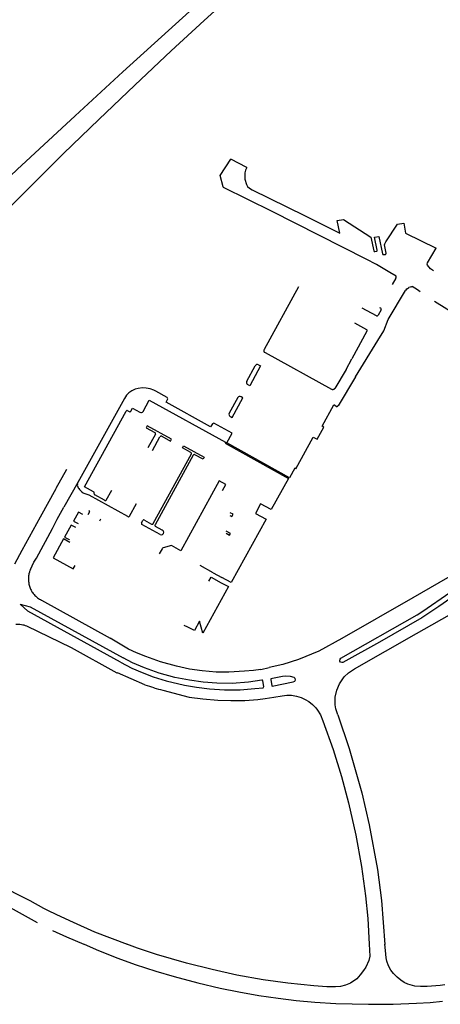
# Model space of a CAD drawing. Extents: x 148869 to 161638, y 453607 to 469810.
# Tile 1019 of 1056: x 159143.31 to 159145.04, y 459870.57 to 459874.62. Entities that reach past the tile are written whole.
import ezdxf

# ---------------------------------------------------------------- set-up
doc = ezdxf.new("R2010")
doc.units = 0
doc.layers.add('LKI_V01_KANTRIJWEG', color=252, linetype='CONTINUOUS')

msp = doc.modelspace()

# ---------------------------------------------------------------- linework, layer by layer
at = {"layer": 'LKI_V01_KANTRIJWEG'}
for p, q in [((159143.4894, 459874.0664), (159143.3584, 459873.9366)), ((159143.4894, 459874.0664), (159143.3584, 459873.9366)), ((159144.2426, 459874.0089), (159144.1771, 459874.0431)), ((159144.2426, 459874.0089), (159144.1771, 459874.0431)), ((159143.3584, 459873.9366), (159143.2139, 459873.7922)), ((159143.3584, 459873.9366), (159143.2139, 459873.7922)), ((159144.8947, 459873.7398), (159145.0214, 459873.6777)), ((159144.8947, 459873.7398), (159145.0214, 459873.6777)), ((159144.8547, 459873.5547), (159144.8394, 459873.5284)), ((159144.8547, 459873.5547), (159144.8394, 459873.5284)), ((159144.4546, 459873.5186), (159144.3133, 459873.2619)), ((159144.4546, 459873.5186), (159144.3133, 459873.2619)), ((159144.9013, 459873.5107), (159144.9092, 459873.5156)), ((159144.9013, 459873.5107), (159144.9092, 459873.5156)), ((159144.9182, 459873.5189), (159144.9225, 459873.5197)), ((159144.9182, 459873.5189), (159144.9225, 459873.5197)), ((159144.7753, 459873.4004), (159144.7171, 459873.4318)), ((159144.7753, 459873.4004), (159144.7171, 459873.4318)), ((159144.7944, 459873.425), (159144.7823, 459873.4028)), ((159144.7944, 459873.425), (159144.7823, 459873.4028)), ((159144.7877, 459873.4339), (159144.792, 459873.432)), ((159144.7877, 459873.4339), (159144.792, 459873.432)), ((159144.7362, 459873.337), (159144.6745, 459873.223)), ((159144.7362, 459873.337), (159144.6745, 459873.223)), ((159144.6845, 459873.3708), (159144.7343, 459873.3437)), ((159144.6845, 459873.3708), (159144.7343, 459873.3437)), ((159144.6898, 459873.1488), (159144.7814, 459873.2986)), ((159144.6898, 459873.1488), (159144.7814, 459873.2986)), ((159144.3176, 459873.2487), (159144.59, 459873.099)), ((159144.3176, 459873.2487), (159144.59, 459873.099)), ((159144.651, 459873.1791), (159144.6745, 459873.223)), ((159144.651, 459873.1791), (159144.6745, 459873.223)), ((159144.2427, 459873.1312), (159144.2769, 459873.1947)), ((159144.2427, 459873.1312), (159144.2769, 459873.1947)), ((159144.651, 459873.1791), (159144.6038, 459873.1021)), ((159144.651, 459873.1791), (159144.6038, 459873.1021)), ((159144.6899, 459873.1488), (159144.6178, 459873.0309)), ((159144.6899, 459873.1488), (159144.6178, 459873.0309)), ((159144.2543, 459873.1129), (159144.2452, 459873.118)), ((159144.2543, 459873.1129), (159144.2452, 459873.118)), ((159144.2056, 459873.064), (159144.1703, 459873.0001)), ((159144.2056, 459873.064), (159144.1703, 459873.0001)), ((159144.2268, 459873.0631), (159144.2189, 459873.0677)), ((159144.2268, 459873.0631), (159144.2189, 459873.0677)), ((159143.753, 459873.0103), (159143.7593, 459873.0065)), ((159143.753, 459873.0103), (159143.7593, 459873.0065)), ((159144.5518, 459872.9468), (159144.5997, 459873.0338)), ((159144.5518, 459872.9468), (159144.5997, 459873.0338)), ((159144.6104, 459873.028), (159144.5997, 459873.0338)), ((159144.6104, 459873.028), (159144.5997, 459873.0338)), ((159143.867, 459872.9135), (159143.836, 459872.8572)), ((159143.867, 459872.9135), (159143.836, 459872.8572)), ((159143.8545, 459872.847), (159143.8856, 459872.9034)), ((159143.8545, 459872.847), (159143.8856, 459872.9034)), ((159143.8579, 459872.5466), (159144.015, 459872.8325)), ((159143.8579, 459872.5466), (159144.015, 459872.8325)), ((159144.0226, 459872.8276), (159143.8654, 459872.5416)), ((159144.0226, 459872.8276), (159143.8654, 459872.5416)), ((159143.4585, 459872.6916), (159143.5023, 459872.7697)), ((159143.4585, 459872.6916), (159143.5023, 459872.7697)), ((159143.548, 459872.7161), (159143.4907, 459872.6146)), ((159143.548, 459872.7161), (159143.4907, 459872.6146)), ((159143.6647, 459872.6432), (159143.6873, 459872.6843)), ((159143.6647, 459872.6432), (159143.6873, 459872.6843)), ((159143.6151, 459872.6696), (159143.6151, 459872.6703)), ((159143.6151, 459872.6696), (159143.6151, 459872.6703)), ((159143.6577, 459872.6423), (159143.6175, 459872.6642)), ((159143.6577, 459872.6423), (159143.6175, 459872.6642)), ((159143.7598, 459872.5766), (159143.7884, 459872.6286)), ((159143.7598, 459872.5766), (159143.7884, 459872.6286)), ((159143.596, 459872.5947), (159143.5892, 459872.5832)), ((159143.596, 459872.5947), (159143.5892, 459872.5832)), ((159143.6413, 459872.5649), (159143.637, 459872.557)), ((159143.6413, 459872.5649), (159143.637, 459872.557)), ((159144.1862, 459872.5848), (159144.1742, 459872.5913)), ((159144.1862, 459872.5848), (159144.1742, 459872.5913)), ((159143.8098, 459872.5504), (159143.8148, 459872.5594)), ((159143.8098, 459872.5504), (159143.8148, 459872.5594)), ((159143.8857, 459872.5023), (159143.8114, 459872.5434)), ((159143.8857, 459872.5023), (159143.8114, 459872.5434)), ((159143.8213, 459872.5608), (159143.8508, 459872.5449)), ((159143.8213, 459872.5608), (159143.8508, 459872.5449)), ((159143.8952, 459872.5202), (159143.8677, 459872.5347)), ((159143.8952, 459872.5202), (159143.8677, 459872.5347)), ((159143.5126, 459872.4809), (159143.5143, 459872.48)), ((159143.5126, 459872.4809), (159143.5143, 459872.48)), ((159143.8942, 459872.443), (159143.8826, 459872.4223)), ((159143.8942, 459872.443), (159143.8826, 459872.4223)), ((159143.9324, 459872.4571), (159143.8991, 459872.4476)), ((159143.9324, 459872.4571), (159143.8991, 459872.4476)), ((159143.9706, 459872.4354), (159143.9325, 459872.4569)), ((159143.9706, 459872.4354), (159143.9325, 459872.4569)), ((159143.3532, 459872.3581), (159143.3672, 459872.3887)), ((159143.3532, 459872.3581), (159143.3672, 459872.3887)), ((159144.1044, 459872.345), (159144.0504, 459872.3745)), ((159144.1044, 459872.345), (159144.0504, 459872.3745)), ((159144.1044, 459872.345), (159144.1397, 459872.3256)), ((159144.1044, 459872.345), (159144.1397, 459872.3256)), ((159143.3641, 459872.2597), (159143.3679, 459872.2551)), ((159143.3641, 459872.2597), (159143.3679, 459872.2551)), ((159143.3979, 459872.2322), (159143.6804, 459872.0766)), ((159143.3979, 459872.2322), (159143.6804, 459872.0766)), ((159144.0479, 459872.1459), (159144.027, 459872.1075)), ((159144.0479, 459872.1459), (159144.027, 459872.1075)), ((159144.062, 459872.0967), (159144.0479, 459872.1459)), ((159144.062, 459872.0967), (159144.0479, 459872.1459)), ((159144.3005, 459871.9475), (159144.3347, 459871.9563)), ((159144.3005, 459871.9475), (159144.3347, 459871.9563)), ((159144.3185, 459871.8289), (159144.3531, 459871.8336)), ((159144.3185, 459871.8289), (159144.3531, 459871.8336)), ((159143.3195, 459870.9426), (159143.3801, 459870.9086)), ((159143.3195, 459870.9426), (159143.3801, 459870.9086)), ((159143.529, 459870.9104), (159143.6163, 459870.8701)), ((159143.529, 459870.9104), (159143.6163, 459870.8701)), ((159143.6163, 459870.8701), (159143.7503, 459870.819)), ((159143.6163, 459870.8701), (159143.7503, 459870.819)), ((159143.5724, 459870.8195), (159143.5737, 459870.819)), ((159143.5724, 459870.8195), (159143.5737, 459870.819))]:
    msp.add_line(p, q, dxfattribs=at)
for points in [[(159143.5374, 459874.2217), (159143.7334, 459874.4012), (159144.1658, 459874.7945), (159144.7647, 459875.3358), (159145.2989, 459875.8195)], [(159143.5374, 459874.2217), (159143.7334, 459874.4012), (159144.1658, 459874.7945), (159144.7647, 459875.3358), (159145.2989, 459875.8195)], [(159144.2114, 459874.744), (159144.0677, 459874.613), (159143.9317, 459874.4878)], [(159144.2114, 459874.744), (159144.0677, 459874.613), (159143.9317, 459874.4878)], [(159143.9317, 459874.4878), (159143.7827, 459874.3477), (159143.6345, 459874.2064), (159143.4894, 459874.0664)], [(159143.9317, 459874.4878), (159143.7827, 459874.3477), (159143.6345, 459874.2064), (159143.4894, 459874.0664)], [(159143.5374, 459874.2217), (159143.2981, 459874.0002), (159143.1617, 459873.8722)], [(159143.5374, 459874.2217), (159143.2981, 459874.0002), (159143.1617, 459873.8722)], [(159144.8568, 459873.5624), (159144.8309, 459873.5771), (159144.7757, 459873.6102), (159144.7331, 459873.6321), (159144.347, 459873.8279), (159144.1472, 459873.9274), (159144.145, 459873.9292), (159144.1324, 459873.9761), (159144.1771, 459874.0431)], [(159144.8568, 459873.5624), (159144.8309, 459873.5771), (159144.7757, 459873.6102), (159144.7331, 459873.6321), (159144.347, 459873.8279), (159144.1472, 459873.9274), (159144.145, 459873.9292), (159144.1324, 459873.9761), (159144.1771, 459874.0431)], [(159144.2426, 459874.0089), (159144.2372, 459873.9984), (159144.2343, 459873.9874), (159144.235, 459873.9611), (159144.241, 459873.9389), (159144.2447, 459873.9314), (159144.2536, 459873.9237), (159144.2646, 459873.9176), (159144.4802, 459873.8125), (159144.6251, 459873.7389), (159144.6145, 459873.7907), (159144.6393, 459873.7959), (159144.7524, 459873.7222), (159144.765, 459873.6668), (159144.7666, 459873.6642), (159144.7693, 459873.6637), (159144.7764, 459873.6652), (159144.7779, 459873.6666), (159144.7786, 459873.6689), (159144.768, 459873.7223), (159144.7853, 459873.7254), (159144.7999, 459873.6538), (159144.8022, 459873.652), (159144.8048, 459873.6513), (159144.8125, 459873.6523)], [(159144.2426, 459874.0089), (159144.2372, 459873.9984), (159144.2343, 459873.9874), (159144.235, 459873.9611), (159144.241, 459873.9389), (159144.2447, 459873.9314), (159144.2536, 459873.9237), (159144.2646, 459873.9176), (159144.4802, 459873.8125), (159144.6251, 459873.7389), (159144.6145, 459873.7907), (159144.6393, 459873.7959), (159144.7524, 459873.7222), (159144.765, 459873.6668), (159144.7666, 459873.6642), (159144.7693, 459873.6637), (159144.7764, 459873.6652), (159144.7779, 459873.6666), (159144.7786, 459873.6689), (159144.768, 459873.7223), (159144.7853, 459873.7254), (159144.7999, 459873.6538), (159144.8022, 459873.652), (159144.8048, 459873.6513), (159144.8125, 459873.6523)], [(159144.8125, 459873.6523), (159144.8141, 459873.6537), (159144.8155, 459873.657), (159144.8089, 459873.6912), (159144.8099, 459873.6956), (159144.8133, 459873.7032), (159144.8617, 459873.7767), (159144.8873, 459873.781), (159144.8947, 459873.7398)], [(159144.8125, 459873.6523), (159144.8141, 459873.6537), (159144.8155, 459873.657), (159144.8089, 459873.6912), (159144.8099, 459873.6956), (159144.8133, 459873.7032), (159144.8617, 459873.7767), (159144.8873, 459873.781), (159144.8947, 459873.7398)], [(159145.0097, 459873.585), (159144.9977, 459873.5923), (159144.9855, 459873.6073), (159144.9843, 459873.6115), (159144.9848, 459873.6172), (159145.0214, 459873.6777)], [(159145.0097, 459873.585), (159144.9977, 459873.5923), (159144.9855, 459873.6073), (159144.9843, 459873.6115), (159144.9848, 459873.6172), (159145.0214, 459873.6777)], [(159144.7814, 459873.2988), (159144.8054, 459873.3379), (159144.8229, 459873.3848), (159144.8953, 459873.504)], [(159144.7814, 459873.2988), (159144.8054, 459873.3379), (159144.8229, 459873.3848), (159144.8953, 459873.504)], [(159144.9553, 459873.4983), (159144.9446, 459873.5067), (159144.9225, 459873.5197)], [(159144.9553, 459873.4983), (159144.9446, 459873.5067), (159144.9225, 459873.5197)], [(159145.0146, 459873.4599), (159145.0654, 459873.4292), (159145.0981, 459873.406), (159145.1264, 459873.3832), (159145.1528, 459873.3579), (159145.1731, 459873.3345), (159145.1934, 459873.3071), (159145.216, 459873.2702), (159145.4219, 459872.9086)], [(159145.0146, 459873.4599), (159145.0654, 459873.4292), (159145.0981, 459873.406), (159145.1264, 459873.3832), (159145.1528, 459873.3579), (159145.1731, 459873.3345), (159145.1934, 459873.3071), (159145.216, 459873.2702), (159145.4219, 459872.9086)], [(159144.2903, 459873.1988), (159144.2992, 459873.194), (159144.2543, 459873.1129)], [(159144.2903, 459873.1988), (159144.2992, 459873.194), (159144.2543, 459873.1129)], [(159143.8691, 459873.0898), (159143.8609, 459873.094), (159143.8455, 459873.0998), (159143.8288, 459873.1033), (159143.8131, 459873.1042), (159143.7958, 459873.1013), (159143.7841, 459873.0981), (159143.7702, 459873.0913), (159143.7572, 459873.083), (159143.7479, 459873.0734), (159143.7391, 459873.061), (159143.548, 459872.7161)], [(159143.8691, 459873.0898), (159143.8609, 459873.094), (159143.8455, 459873.0998), (159143.8288, 459873.1033), (159143.8131, 459873.1042), (159143.7958, 459873.1013), (159143.7841, 459873.0981), (159143.7702, 459873.0913), (159143.7572, 459873.083), (159143.7479, 459873.0734), (159143.7391, 459873.061), (159143.548, 459872.7161)], [(159144.4435, 459872.7714), (159144.4393, 459872.7737), (159144.4175, 459872.734), (159144.1604, 459872.8784), (159144.1818, 459872.9179), (159144.1071, 459872.959), (159144.1014, 459872.957), (159144.0939, 459872.9442), (159143.9105, 459873.0452), (159143.9175, 459873.0584), (159143.9156, 459873.0642), (159143.8691, 459873.0898)], [(159144.4435, 459872.7714), (159144.4393, 459872.7737), (159144.4175, 459872.734), (159144.1604, 459872.8784), (159144.1818, 459872.9179), (159144.1071, 459872.959), (159144.1014, 459872.957), (159144.0939, 459872.9442), (159143.9105, 459873.0452), (159143.9175, 459873.0584), (159143.9156, 459873.0642), (159143.8691, 459873.0898)], [(159143.8161, 459873.0075), (159143.8417, 459873.053), (159144.1549, 459872.8804), (159144.153, 459872.8766), (159144.4143, 459872.7321), (159144.3427, 459872.6039), (159144.2994, 459872.6277), (159144.2776, 459872.5888)], [(159143.8161, 459873.0075), (159143.8417, 459873.053), (159144.1549, 459872.8804), (159144.153, 459872.8766), (159144.4143, 459872.7321), (159144.3427, 459872.6039), (159144.2994, 459872.6277), (159144.2776, 459872.5888)], [(159144.1748, 459872.9868), (159144.1825, 459872.982), (159144.2268, 459873.0631)], [(159144.1748, 459872.9868), (159144.1825, 459872.982), (159144.2268, 459873.0631)], [(159143.6128, 459872.677), (159143.5754, 459872.6974), (159143.7464, 459873.0087)], [(159143.6128, 459872.677), (159143.5754, 459872.6974), (159143.7464, 459873.0087)], [(159143.7658, 459873.0087), (159143.7729, 459873.0202), (159143.8026, 459873.0039)], [(159143.7658, 459873.0087), (159143.7729, 459873.0202), (159143.8026, 459873.0039)], [(159143.8925, 459872.9052), (159143.9289, 459872.8851), (159143.9333, 459872.893), (159143.8324, 459872.9484), (159143.8283, 459872.9406), (159143.8647, 459872.9205)], [(159143.8925, 459872.9052), (159143.9289, 459872.8851), (159143.9333, 459872.893), (159143.8324, 459872.9484), (159143.8283, 459872.9406), (159143.8647, 459872.9205)], [(159144.4434, 459872.7714), (159144.5153, 459872.9018), (159144.5315, 459872.8927), (159144.5592, 459872.9428), (159144.5518, 459872.9468)], [(159144.4434, 459872.7714), (159144.5153, 459872.9018), (159144.5315, 459872.8927), (159144.5592, 459872.9428), (159144.5518, 459872.9468)], [(159144.0126, 459872.8386), (159143.9783, 459872.858), (159143.9826, 459872.8657), (159144.067, 459872.819), (159144.0631, 459872.8112), (159144.0295, 459872.8297)], [(159144.0126, 459872.8386), (159143.9783, 459872.858), (159143.9826, 459872.8657), (159144.067, 459872.819), (159144.0631, 459872.8112), (159144.0295, 459872.8297)], [(159143.2889, 459872.3814), (159143.3188, 459872.4372), (159143.3938, 459872.5741), (159143.4585, 459872.6905)], [(159143.2889, 459872.3814), (159143.3188, 459872.4372), (159143.3938, 459872.5741), (159143.4585, 459872.6905)], [(159143.7533, 459872.5756), (159143.5943, 459872.6631), (159143.5697, 459872.6717), (159143.5651, 459872.6739), (159143.5659, 459872.6759), (159143.5545, 459872.6873)], [(159143.7533, 459872.5756), (159143.5943, 459872.6631), (159143.5697, 459872.6717), (159143.5651, 459872.6739), (159143.5659, 459872.6759), (159143.5545, 459872.6873)], [(159144.1432, 459872.682), (159144.1569, 459872.7068), (159144.1286, 459872.7224), (159143.9706, 459872.4354)], [(159144.1432, 459872.682), (159144.1569, 459872.7068), (159144.1286, 459872.7224), (159143.9706, 459872.4354)], [(159143.3672, 459872.3887), (159143.3774, 459872.4046), (159143.4439, 459872.5268), (159143.4634, 459872.5648), (159143.4907, 459872.6146)], [(159143.3672, 459872.3887), (159143.3774, 459872.4046), (159143.4439, 459872.5268), (159143.4634, 459872.5648), (159143.4907, 459872.6146)], [(159143.5688, 459872.5837), (159143.5503, 459872.594), (159143.53, 459872.5572), (159143.5486, 459872.5467)], [(159143.5688, 459872.5837), (159143.5503, 459872.594), (159143.53, 459872.5572), (159143.5486, 459872.5467)], [(159144.2776, 459872.5888), (159144.3218, 459872.5642), (159144.1787, 459872.3044), (159144.1397, 459872.3256)], [(159144.2776, 459872.5888), (159144.3218, 459872.5642), (159144.1787, 459872.3044), (159144.1397, 459872.3256)], [(159144.1733, 459872.5799), (159144.1813, 459872.5756), (159144.1862, 459872.5848)], [(159144.1733, 459872.5799), (159144.1813, 459872.5756), (159144.1862, 459872.5848)], [(159143.5395, 459872.5301), (159143.5206, 459872.5406), (159143.4934, 459872.4915), (159143.5126, 459872.4809)], [(159143.5395, 459872.5301), (159143.5206, 459872.5406), (159143.4934, 459872.4915), (159143.5126, 459872.4809)], [(159145.4645, 459872.5525), (159145.4485, 459872.541), (159145.2551, 459872.4315), (159144.9246, 459872.2415), (159144.6327, 459872.0752), (159144.5383, 459872.0223), (159144.4553, 459871.9887), (159144.3908, 459871.9685), (159144.3347, 459871.9563)], [(159145.4645, 459872.5525), (159145.4485, 459872.541), (159145.2551, 459872.4315), (159144.9246, 459872.2415), (159144.6327, 459872.0752), (159144.5383, 459872.0223), (159144.4553, 459871.9887), (159144.3908, 459871.9685), (159144.3347, 459871.9563)], [(159143.5154, 459872.469), (159143.4891, 459872.4835), (159143.4462, 459872.4064), (159143.5287, 459872.3611), (159143.5367, 459872.3749)], [(159143.5154, 459872.469), (159143.4891, 459872.4835), (159143.4462, 459872.4064), (159143.5287, 459872.3611), (159143.5367, 459872.3749)], [(159144.1574, 459872.5068), (159144.1717, 459872.4991), (159144.1758, 459872.5065), (159144.1579, 459872.5162)], [(159144.1574, 459872.5068), (159144.1717, 459872.4991), (159144.1758, 459872.5065), (159144.1579, 459872.5162)], [(159145.4985, 459872.493), (159145.3245, 459872.3931), (159145.2053, 459872.3258), (159145.1753, 459872.3057), (159145.0316, 459872.2064), (159144.9626, 459872.1602), (159144.7884, 459872.0598), (159144.6379, 459871.9759), (159144.6328, 459871.9757), (159144.6283, 459871.9774), (159144.6248, 459871.9814), (159144.6249, 459871.9858), (159144.6262, 459871.9902), (159144.6293, 459871.9935), (159144.9427, 459872.1724), (159144.9664, 459872.1877), (159145.1881, 459872.34), (159145.3809, 459872.4498), (159145.4883, 459872.5126)], [(159145.4985, 459872.493), (159145.3245, 459872.3931), (159145.2053, 459872.3258), (159145.1753, 459872.3057), (159145.0316, 459872.2064), (159144.9626, 459872.1602), (159144.7884, 459872.0598), (159144.6379, 459871.9759), (159144.6328, 459871.9757), (159144.6283, 459871.9774), (159144.6248, 459871.9814), (159144.6249, 459871.9858), (159144.6262, 459871.9902), (159144.6293, 459871.9935), (159144.9427, 459872.1724), (159144.9664, 459872.1877), (159145.1881, 459872.34), (159145.3809, 459872.4498), (159145.4883, 459872.5126)], [(159144.6052, 459871.8029), (159144.6057, 459871.8334), (159144.6126, 459871.8627), (159144.6229, 459871.8889), (159144.6425, 459871.9168), (159144.6601, 459871.934), (159144.6847, 459871.9505), (159144.9395, 459872.0959), (159145.1073, 459872.1903), (159145.308, 459872.3058), (159145.5146, 459872.4234), (159145.5325, 459872.4342)], [(159144.6052, 459871.8029), (159144.6057, 459871.8334), (159144.6126, 459871.8627), (159144.6229, 459871.8889), (159144.6425, 459871.9168), (159144.6601, 459871.934), (159144.6847, 459871.9505), (159144.9395, 459872.0959), (159145.1073, 459872.1903), (159145.308, 459872.3058), (159145.5146, 459872.4234), (159145.5325, 459872.4342)], [(159144.0865, 459872.3096), (159144.0957, 459872.3265), (159144.1377, 459872.3036), (159144.1668, 459872.2878), (159144.062, 459872.0967)], [(159144.0865, 459872.3096), (159144.0957, 459872.3265), (159144.1377, 459872.3036), (159144.1668, 459872.2878), (159144.062, 459872.0967)], [(159143.7237, 459871.9771), (159143.3426, 459872.1871), (159143.3112, 459872.2162), (159143.3524, 459872.205), (159143.7337, 459871.9956)], [(159143.7237, 459871.9771), (159143.3426, 459872.1871), (159143.3112, 459872.2162), (159143.3524, 459872.205), (159143.7337, 459871.9956)], [(159143.71, 459871.9328), (159143.5222, 459872.0369), (159143.3379, 459872.1255)], [(159143.71, 459871.9328), (159143.5222, 459872.0369), (159143.3379, 459872.1255)], [(159144.027, 459872.1075), (159144.0001, 459872.122), (159143.9856, 459872.1286)], [(159144.027, 459872.1075), (159144.0001, 459872.122), (159143.9856, 459872.1286)], [(159144.3005, 459871.9475), (159144.2697, 459871.9438), (159144.2331, 459871.9405), (159144.1692, 459871.9369), (159144.1165, 459871.9372), (159144.0585, 459871.9421), (159144.0072, 459871.9486), (159143.9532, 459871.9608), (159143.8874, 459871.9787), (159143.8274, 459872.0005), (159143.7895, 459872.016), (159143.7568, 459872.0317), (159143.6804, 459872.0766)], [(159144.3005, 459871.9475), (159144.2697, 459871.9438), (159144.2331, 459871.9405), (159144.1692, 459871.9369), (159144.1165, 459871.9372), (159144.0585, 459871.9421), (159144.0072, 459871.9486), (159143.9532, 459871.9608), (159143.8874, 459871.9787), (159143.8274, 459872.0005), (159143.7895, 459872.016), (159143.7568, 459872.0317), (159143.6804, 459872.0766)], [(159143.7237, 459871.9771), (159143.7705, 459871.9529), (159143.813, 459871.935), (159143.8576, 459871.9177), (159143.9109, 459871.9014), (159143.9858, 459871.8834), (159144.0363, 459871.8749), (159144.0896, 459871.8686), (159144.151, 459871.8645), (159144.2158, 459871.8641), (159144.276, 459871.869), (159144.3103, 459871.8729), (159144.3116, 459871.8745), (159144.3121, 459871.8772), (159144.309, 459871.9016), (159144.3074, 459871.9033), (159144.3045, 459871.9042), (159144.2495, 459871.8958), (159144.1824, 459871.8906), (159144.1199, 459871.8914), (159144.0632, 459871.8962), (159144.0066, 459871.9038), (159143.947, 459871.9152), (159143.8816, 459871.9329), (159143.8221, 459871.9538), (159143.7721, 459871.9755), (159143.7337, 459871.9956)], [(159143.7237, 459871.9771), (159143.7705, 459871.9529), (159143.813, 459871.935), (159143.8576, 459871.9177), (159143.9109, 459871.9014), (159143.9858, 459871.8834), (159144.0363, 459871.8749), (159144.0896, 459871.8686), (159144.151, 459871.8645), (159144.2158, 459871.8641), (159144.276, 459871.869), (159144.3103, 459871.8729), (159144.3116, 459871.8745), (159144.3121, 459871.8772), (159144.309, 459871.9016), (159144.3074, 459871.9033), (159144.3045, 459871.9042), (159144.2495, 459871.8958), (159144.1824, 459871.8906), (159144.1199, 459871.8914), (159144.0632, 459871.8962), (159144.0066, 459871.9038), (159143.947, 459871.9152), (159143.8816, 459871.9329), (159143.8221, 459871.9538), (159143.7721, 459871.9755), (159143.7337, 459871.9956)], [(159143.8239, 459871.8851), (159143.711, 459871.9345), (159143.71, 459871.9328)], [(159143.8239, 459871.8851), (159143.711, 459871.9345), (159143.71, 459871.9328)], [(159144.3472, 459871.8785), (159144.4329, 459871.8966), (159144.4401, 459871.9002), (159144.4424, 459871.9051), (159144.4413, 459871.9109), (159144.4376, 459871.9152), (159144.4222, 459871.919), (159144.4035, 459871.9198), (159144.3896, 459871.9185), (159144.3417, 459871.9094), (159144.3411, 459871.907), (159144.3456, 459871.8802), (159144.3472, 459871.8785)], [(159144.3472, 459871.8785), (159144.4329, 459871.8966), (159144.4401, 459871.9002), (159144.4424, 459871.9051), (159144.4413, 459871.9109), (159144.4376, 459871.9152), (159144.4222, 459871.919), (159144.4035, 459871.9198), (159144.3896, 459871.9185), (159144.3417, 459871.9094), (159144.3411, 459871.907), (159144.3456, 459871.8802), (159144.3472, 459871.8785)], [(159143.8975, 459871.8623), (159144.005, 459871.8343), (159144.0613, 459871.827), (159144.1228, 459871.821), (159144.1772, 459871.8197), (159144.2349, 459871.8207), (159144.2878, 459871.8243), (159144.3185, 459871.8289)], [(159143.8975, 459871.8623), (159144.005, 459871.8343), (159144.0613, 459871.827), (159144.1228, 459871.821), (159144.1772, 459871.8197), (159144.2349, 459871.8207), (159144.2878, 459871.8243), (159144.3185, 459871.8289)], [(159144.3531, 459871.8336), (159144.3884, 459871.8397), (159144.4068, 459871.8416), (159144.4264, 459871.8416), (159144.4462, 459871.8382), (159144.4654, 459871.8324), (159144.482, 459871.8249), (159144.498, 459871.8156), (159144.5127, 459871.8035), (159144.5256, 459871.7905), (159144.5335, 459871.7803)], [(159144.3531, 459871.8336), (159144.3884, 459871.8397), (159144.4068, 459871.8416), (159144.4264, 459871.8416), (159144.4462, 459871.8382), (159144.4654, 459871.8324), (159144.482, 459871.8249), (159144.498, 459871.8156), (159144.5127, 459871.8035), (159144.5256, 459871.7905), (159144.5335, 459871.7803)], [(159144.6167, 459871.7618), (159144.6087, 459871.7864), (159144.6052, 459871.8029)], [(159144.6167, 459871.7618), (159144.6087, 459871.7864), (159144.6052, 459871.8029)], [(159144.5335, 459871.7803), (159144.5452, 459871.7618), (159144.5552, 459871.7364)], [(159144.5335, 459871.7803), (159144.5452, 459871.7618), (159144.5552, 459871.7364)], [(159144.6167, 459871.7618), (159144.6631, 459871.623), (159144.7154, 459871.4411), (159144.7457, 459871.3091), (159144.7799, 459871.1258), (159144.7961, 459870.9989), (159144.8105, 459870.8183)], [(159144.6167, 459871.7618), (159144.6631, 459871.623), (159144.7154, 459871.4411), (159144.7457, 459871.3091), (159144.7799, 459871.1258), (159144.7961, 459870.9989), (159144.8105, 459870.8183)], [(159144.5552, 459871.7364), (159144.5973, 459871.6185), (159144.6314, 459871.5077), (159144.6605, 459871.4004), (159144.6912, 459871.2667), (159144.7133, 459871.1382), (159144.7302, 459871.018), (159144.74, 459870.925), (159144.7453, 459870.8195)], [(159144.5552, 459871.7364), (159144.5973, 459871.6185), (159144.6314, 459871.5077), (159144.6605, 459871.4004), (159144.6912, 459871.2667), (159144.7133, 459871.1382), (159144.7302, 459871.018), (159144.74, 459870.925), (159144.7453, 459870.8195)], [(159142.7901, 459871.2336), (159142.9297, 459871.1573), (159143.3195, 459870.9426)], [(159142.7901, 459871.2336), (159142.9297, 459871.1573), (159143.3195, 459870.9426)], [(159142.9078, 459871.241), (159142.9606, 459871.2109), (159143.2881, 459871.0308), (159143.3503, 459870.9992)], [(159142.9078, 459871.241), (159142.9606, 459871.2109), (159143.2881, 459871.0308), (159143.3503, 459870.9992)], [(159143.3503, 459870.9992), (159143.407, 459870.9673), (159143.4229, 459870.9586), (159143.4598, 459870.9418), (159143.529, 459870.9104)], [(159143.3503, 459870.9992), (159143.407, 459870.9673), (159143.4229, 459870.9586), (159143.4598, 459870.9418), (159143.529, 459870.9104)], [(159143.4437, 459870.8754), (159143.5012, 459870.8492), (159143.5724, 459870.8195)], [(159143.4437, 459870.8754), (159143.5012, 459870.8492), (159143.5724, 459870.8195)], [(159143.5724, 459870.8195), (159143.5737, 459870.819), (159143.6331, 459870.7936), (159143.7121, 459870.7619), (159143.7836, 459870.7362), (159143.8681, 459870.7086), (159143.9435, 459870.6864), (159144.041, 459870.6605), (159144.1324, 459870.6392), (159144.2101, 459870.624), (159144.2915, 459870.6092), (159144.3715, 459870.5979), (159144.4448, 459870.5888), (159144.5217, 459870.5816), (159144.6091, 459870.5754), (159144.7422, 459870.5727), (159144.8441, 459870.5728), (159144.9406, 459870.5769), (159144.9959, 459870.5807), (159145.0475, 459870.5852)], [(159143.5724, 459870.8195), (159143.5737, 459870.819), (159143.6331, 459870.7936), (159143.7121, 459870.7619), (159143.7836, 459870.7362), (159143.8681, 459870.7086), (159143.9435, 459870.6864), (159144.041, 459870.6605), (159144.1324, 459870.6392), (159144.2101, 459870.624), (159144.2915, 459870.6092), (159144.3715, 459870.5979), (159144.4448, 459870.5888), (159144.5217, 459870.5816), (159144.6091, 459870.5754), (159144.7422, 459870.5727), (159144.8441, 459870.5728), (159144.9406, 459870.5769), (159144.9959, 459870.5807), (159145.0475, 459870.5852)], [(159144.7453, 459870.8195), (159144.7476, 459870.7708), (159144.7443, 459870.7532), (159144.7315, 459870.7249), (159144.7224, 459870.7115), (159144.7088, 459870.6931), (159144.695, 459870.6771), (159144.6682, 459870.6595), (159144.6483, 459870.6517), (159144.6279, 459870.6465), (159144.607, 459870.644), (159144.5716, 459870.645), (159144.5182, 459870.648), (159144.4116, 459870.6589), (159144.3102, 459870.6728), (159144.2017, 459870.6921), (159144.0996, 459870.7152), (159143.9946, 459870.7413), (159143.8706, 459870.777), (159143.793, 459870.8033), (159143.749, 459870.8195)], [(159144.7453, 459870.8195), (159144.7476, 459870.7708), (159144.7443, 459870.7532), (159144.7315, 459870.7249), (159144.7224, 459870.7115), (159144.7088, 459870.6931), (159144.695, 459870.6771), (159144.6682, 459870.6595), (159144.6483, 459870.6517), (159144.6279, 459870.6465), (159144.607, 459870.644), (159144.5716, 459870.645), (159144.5182, 459870.648), (159144.4116, 459870.6589), (159144.3102, 459870.6728), (159144.2017, 459870.6921), (159144.0996, 459870.7152), (159143.9946, 459870.7413), (159143.8706, 459870.777), (159143.793, 459870.8033), (159143.749, 459870.8195)], [(159145.0567, 459870.6523), (159145.0372, 459870.6498), (159144.9837, 459870.6455), (159144.9569, 459870.6454), (159144.9327, 459870.6478), (159144.9043, 459870.656), (159144.8895, 459870.6626), (159144.8757, 459870.6716), (159144.8601, 459870.6838), (159144.8451, 459870.6989), (159144.834, 459870.713), (159144.8245, 459870.7309), (159144.8183, 459870.7493), (159144.8155, 459870.7635), (159144.8136, 459870.7782), (159144.8108, 459870.8075), (159144.8104, 459870.8195)], [(159145.0567, 459870.6523), (159145.0372, 459870.6498), (159144.9837, 459870.6455), (159144.9569, 459870.6454), (159144.9327, 459870.6478), (159144.9043, 459870.656), (159144.8895, 459870.6626), (159144.8757, 459870.6716), (159144.8601, 459870.6838), (159144.8451, 459870.6989), (159144.834, 459870.713), (159144.8245, 459870.7309), (159144.8183, 459870.7493), (159144.8155, 459870.7635), (159144.8136, 459870.7782), (159144.8108, 459870.8075), (159144.8104, 459870.8195)]]:
    msp.add_lwpolyline(points, dxfattribs=at)
for centre, radius, start, end in [((159144.8139, 459873.5698), 0.0435, 339.7737, 350.2236), ((159144.8139, 459873.5698), 0.0435, 339.7737, 350.2236), ((159144.9153, 459873.4921), 0.0233, 126.8403, 149.0426), ((159144.9153, 459873.4921), 0.0233, 126.8403, 149.0426), ((159144.9211, 459873.4967), 0.0223, 97.6632, 122.2206), ((159144.9211, 459873.4967), 0.0223, 97.6632, 122.2206), ((159144.79, 459873.4274), 0.00504, 331.094, 66.4563), ((159144.79, 459873.4274), 0.00504, 331.094, 66.4563), ((159144.7775, 459873.4054), 0.00549, 246.6401, 331.3556), ((159144.7775, 459873.4054), 0.00549, 246.6401, 331.3556), ((159144.7319, 459873.3394), 0.00488, 331.1243, 61.5614), ((159144.7319, 459873.3394), 0.00488, 331.1243, 61.5614), ((159144.3216, 459873.2573), 0.0095, 151.179, 244.8805), ((159144.3216, 459873.2573), 0.0095, 151.179, 244.8805), ((159144.2857, 459873.1899), 0.01, 62.6921, 151.705), ((159144.2857, 459873.1899), 0.01, 62.6921, 151.705), ((159144.2496, 459873.1257), 0.0088, 141.3422, 240.3706), ((159144.2496, 459873.1257), 0.0088, 141.3422, 240.3706), ((159144.5951, 459873.1075), 0.00995, 238.9133, 260.7571), ((159144.5951, 459873.1075), 0.00995, 238.9133, 260.7571), ((159144.5952, 459873.1082), 0.0106, 260.6324, 281.1864), ((159144.5952, 459873.1082), 0.0106, 260.6324, 281.1864), ((159144.5949, 459873.1089), 0.0114, 282.0675, 302.5852), ((159144.5949, 459873.1089), 0.0114, 282.0675, 302.5852), ((159144.5949, 459873.1087), 0.0112, 303.4138, 324.1825), ((159144.5949, 459873.1087), 0.0112, 303.4138, 324.1825), ((159144.2141, 459873.0594), 0.00959, 59.6464, 151.5709), ((159144.2141, 459873.0594), 0.00959, 59.6464, 151.5709), ((159143.7504, 459873.0065), 0.00453, 55.4003, 151.2269), ((159143.7504, 459873.0065), 0.00453, 55.4003, 151.2269), ((159143.7617, 459873.0102), 0.00437, 237.8332, 339.7836), ((159143.7617, 459873.0102), 0.00437, 237.8332, 339.7836), ((159143.8075, 459873.0127), 0.01, 241.0304, 328.7583), ((159143.8075, 459873.0127), 0.01, 241.0304, 328.7583), ((159144.6122, 459873.0333), 0.00569, 250.7637, 274.5001), ((159144.6122, 459873.0333), 0.00569, 250.7637, 274.5001), ((159144.6126, 459873.0333), 0.00561, 271.2713, 295.3778), ((159144.6126, 459873.0333), 0.00561, 271.2713, 295.3778), ((159144.6131, 459873.0327), 0.00484, 291.8754, 315.6639), ((159144.6131, 459873.0327), 0.00484, 291.8754, 315.6639), ((159144.6132, 459873.033), 0.00503, 312.8173, 335.8417), ((159144.6132, 459873.033), 0.00503, 312.8173, 335.8417), ((159144.1786, 459872.9955), 0.00951, 151.0456, 246.1858), ((159144.1786, 459872.9955), 0.00951, 151.0456, 246.1858), ((159143.8621, 459872.9157), 0.00541, 335.3617, 61.3116), ((159143.8621, 459872.9157), 0.00541, 335.3617, 61.3116), ((159143.8899, 459872.9011), 0.00486, 57.7053, 151.1139), ((159143.8899, 459872.9011), 0.00486, 57.7053, 151.1139), ((159144.0114, 459872.8346), 0.00419, 330.6378, 72.7365), ((159144.0114, 459872.8346), 0.00419, 330.6378, 72.7365), ((159144.0271, 459872.8253), 0.00501, 61.3012, 152.4805), ((159144.0271, 459872.8253), 0.00501, 61.3012, 152.4805), ((159143.5694, 459872.706), 0.0237, 173.3893, 192.1128), ((159143.5694, 459872.706), 0.0237, 173.3893, 192.1128), ((159143.57, 459872.7057), 0.0244, 154.7201, 172.9199), ((159143.57, 459872.7057), 0.0244, 154.7201, 172.9199), ((159143.5699, 459872.7061), 0.0242, 192.0021, 211.3387), ((159143.5699, 459872.7061), 0.0242, 192.0021, 211.3387), ((159143.5701, 459872.706), 0.0244, 210.9202, 230.0833), ((159143.5701, 459872.706), 0.0244, 210.9202, 230.0833), ((159143.6108, 459872.6726), 0.00483, 332.2509, 65.3423), ((159143.6108, 459872.6726), 0.00483, 332.2509, 65.3423), ((159143.6199, 459872.6685), 0.00495, 167.8071, 241.4327), ((159143.6199, 459872.6685), 0.00495, 167.8071, 241.4327), ((159143.6608, 459872.6463), 0.005, 231.8602, 321.9476), ((159143.6608, 459872.6463), 0.005, 231.8602, 321.9476), ((159143.5911, 459872.5966), 0.00523, 338.27, 58.1682), ((159143.5911, 459872.5966), 0.00523, 338.27, 58.1682), ((159143.7561, 459872.5792), 0.00453, 232.4031, 324.9697), ((159143.7561, 459872.5792), 0.00453, 232.4031, 324.9697), ((159143.8137, 459872.5476), 0.00481, 144.3712, 241.3079), ((159143.8137, 459872.5476), 0.00481, 144.3712, 241.3079), ((159143.8187, 459872.5572), 0.00445, 53.9065, 150.8714), ((159143.8187, 459872.5572), 0.00445, 53.9065, 150.8714), ((159143.8534, 459872.5495), 0.00526, 240.9956, 266.5037), ((159143.8534, 459872.5495), 0.00526, 240.9956, 266.5037), ((159143.8537, 459872.5492), 0.00501, 262.8619, 289.5451), ((159143.8537, 459872.5492), 0.00501, 262.8619, 289.5451), ((159143.8542, 459872.5484), 0.00416, 286.7619, 310.2972), ((159143.8542, 459872.5484), 0.00416, 286.7619, 310.2972), ((159143.8538, 459872.5487), 0.00459, 311.0688, 332.3509), ((159143.8538, 459872.5487), 0.00459, 311.0688, 332.3509), ((159143.8698, 459872.5391), 0.00509, 150.7931, 169.9901), ((159143.8698, 459872.5391), 0.00509, 150.7931, 169.9901), ((159143.8693, 459872.5395), 0.00452, 173.2514, 194.8718), ((159143.8693, 459872.5395), 0.00452, 173.2514, 194.8718), ((159143.8697, 459872.5394), 0.00495, 192.7506, 219.7133), ((159143.8697, 459872.5394), 0.00495, 192.7506, 219.7133), ((159143.8701, 459872.5392), 0.00508, 215.279, 241.6996), ((159143.8701, 459872.5392), 0.00508, 215.279, 241.6996), ((159143.8907, 459872.5111), 0.0101, 240.5571, 63.4543), ((159143.8907, 459872.5111), 0.0101, 240.5571, 63.4543), ((159143.901, 459872.4406), 0.00722, 105.4715, 160.5201), ((159143.901, 459872.4406), 0.00722, 105.4715, 160.5201), ((159143.4235, 459872.3219), 0.0789, 170.3246, 179.0086), ((159143.4235, 459872.3219), 0.0789, 170.3246, 179.0086), ((159143.4577, 459872.3206), 0.113, 178.616, 188.0845), ((159143.4577, 459872.3206), 0.113, 178.616, 188.0845), ((159143.4188, 459872.3232), 0.074, 161.3938, 170.673), ((159143.4188, 459872.3232), 0.074, 161.3938, 170.673), ((159143.4221, 459872.3241), 0.0769, 153.7786, 162.8462), ((159143.4221, 459872.3241), 0.0769, 153.7786, 162.8462), ((159143.4362, 459872.3169), 0.0912, 187.6851, 197.0728), ((159143.4362, 459872.3169), 0.0912, 187.6851, 197.0728), ((159143.4453, 459872.319), 0.1005, 196.7036, 206.6925), ((159143.4453, 459872.319), 0.1005, 196.7036, 206.6925), ((159143.4443, 459872.3184), 0.0994, 206.6185, 216.1751), ((159143.4443, 459872.3184), 0.0994, 206.6185, 216.1751), ((159143.4689, 459872.3524), 0.1402, 223.9386, 231.7481), ((159143.4689, 459872.3524), 0.1402, 223.9386, 231.7481), ((159143.4315, 459872.3035), 0.0787, 231.0779, 237.9177), ((159143.4315, 459872.3035), 0.0787, 231.0779, 237.9177), ((159143.4389, 459872.3137), 0.0912, 237.3728, 243.2736), ((159143.4389, 459872.3137), 0.0912, 237.3728, 243.2736), ((159143.2991, 459872.0229), 0.1096, 81.2354, 93.1877), ((159143.2991, 459872.0229), 0.1096, 81.2354, 93.1877), ((159143.2989, 459872.0196), 0.1129, 69.7898, 81.395), ((159143.2989, 459872.0196), 0.1129, 69.7898, 81.395), ((159144.1435, 459872.7844), 0.9544, 250.4319, 252.7453), ((159144.1435, 459872.7844), 0.9544, 250.4319, 252.7453), ((159144.1191, 459872.7029), 0.8694, 252.6885, 255.2287), ((159144.1191, 459872.7029), 0.8694, 252.6885, 255.2287)]:
    msp.add_arc(centre, radius, start, end, dxfattribs=at)

doc.saveas('drawing.dxf')
